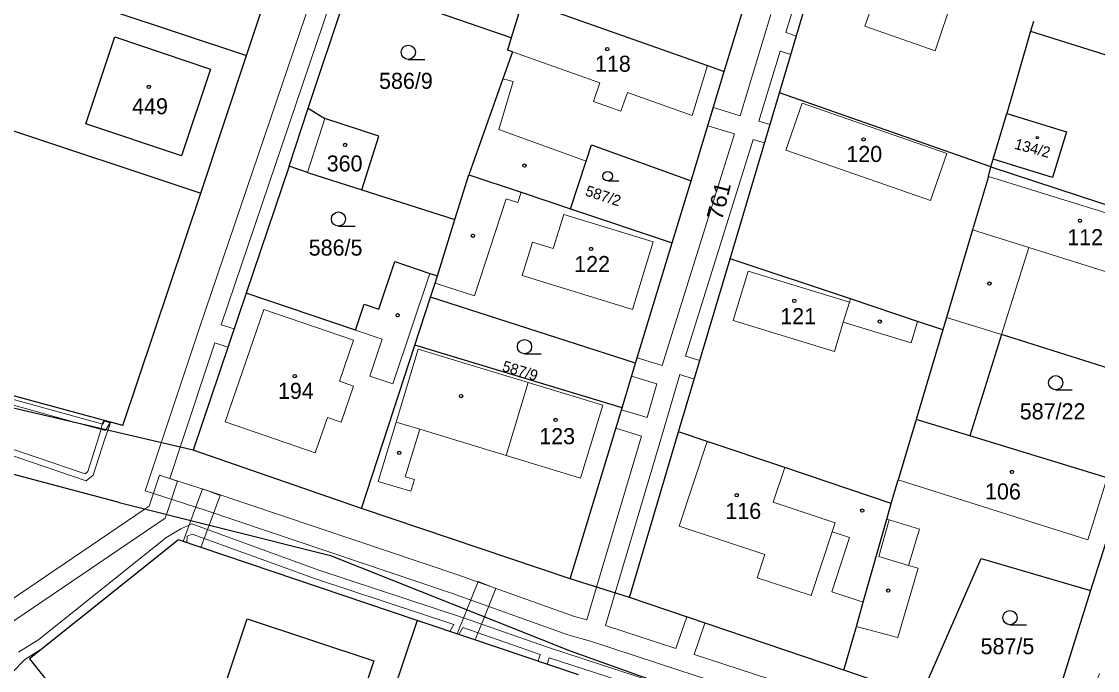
# Model space of a CAD drawing. Extents: x -701211 to -698780, y -1014269 to -1012378.
# Drawn here: x -700589 to -700475.1, y -1013338.3 to -1013269.6 of the extents above; entities that cross this region are included whole.
import ezdxf
from ezdxf.enums import TextEntityAlignment as Align

# ---------------------------------------------------------------- set-up
doc = ezdxf.new("R2010")
doc.units = 0
doc.header["$LTSCALE"] = 0.68
for name, color, linetype, lineweight in [('1', 7, 'Continuous', 25), ('13', 7, 'Continuous', 13), ('3', 7, 'Continuous', 25), ('4', 7, 'Continuous', 13), ('5', 7, 'Continuous', 25)]:
    doc.layers.add(name, color=color, linetype=linetype, lineweight=lineweight)
doc.layers.add('2', color=7, linetype='Continuous')

msp = doc.modelspace()

# ---------------------------------------------------------------- linework, layer by layer
at = {"layer": '1'}
for p, q in [((-700508.73, -1013277.15), (-700502.94, -1013257.68)), ((-700514.57, -1013274.88), (-700510.51, -1013261.54)), ((-700558.62, -1013278.78), (-700554.18, -1013265.45)), ((-700537.14, -1013271.34), (-700554.18, -1013265.45)), ((-700565.16, -1013273.2), (-700563.04, -1013266.83)), ((-700535.91, -1013267.35), (-700537.14, -1013271.34)), ((-700535.14, -1013267.62), (-700516.34, -1013274.26)), ((-700481.84, -1013269.59), (-700482.14, -1013270.64)), ((-700582.17, -1013280.45), (-700579.09, -1013271.24)), ((-700579.09, -1013271.24), (-700568.95, -1013274.64)), ((-700537.14, -1013271.34), (-700537.53, -1013272.63)), ((-700482.14, -1013270.64), (-700483.45, -1013275.18)), ((-700482.14, -1013270.64), (-700459.34, -1013277.8)), ((-700569.99, -1013287.76), (-700565.16, -1013273.2)), ((-700536.99, -1013272.82), (-700538, -1013275.67)), ((-700536.99, -1013272.82), (-700537.53, -1013272.63)), ((-700568.95, -1013274.64), (-700572.04, -1013283.83)), ((-700518.09, -1013286.46), (-700514.57, -1013274.88)), ((-700516.34, -1013274.26), (-700514.57, -1013274.88)), ((-700605.71, -1013275.89), (-700569.99, -1013287.76)), ((-700538, -1013275.67), (-700541.62, -1013285.83)), ((-700483.45, -1013275.18), (-700484.65, -1013279.34)), ((-700513.96, -1013294.72), (-700508.73, -1013277.15)), ((-700486.35, -1013284.99), (-700508.73, -1013277.15)), ((-700560.63, -1013284.91), (-700558.62, -1013278.78)), ((-700558.62, -1013278.78), (-700556.87, -1013279.87)), ((-700486.12, -1013284.18), (-700484.65, -1013279.34)), ((-700572.04, -1013283.83), (-700582.17, -1013280.45)), ((-700551.15, -1013281.73), (-700556.87, -1013279.87)), ((-700552.94, -1013287.42), (-700551.15, -1013281.73)), ((-700528.63, -1013282.66), (-700518.09, -1013286.46)), ((-700560.63, -1013284.91), (-700565.17, -1013298.35)), ((-700558.68, -1013285.6), (-700560.63, -1013284.91)), ((-700486.61, -1013286.01), (-700486.35, -1013284.99)), ((-700486.35, -1013284.99), (-700486.12, -1013284.18)), ((-700486.35, -1013284.99), (-700463.97, -1013292.36)), ((-700479.84, -1013286.12), (-700486.12, -1013284.18)), ((-700558.68, -1013285.6), (-700552.94, -1013287.42)), ((-700543.08, -1013290.55), (-700541.62, -1013285.83)), ((-700541.62, -1013285.83), (-700536.08, -1013287.68)), ((-700486.61, -1013286.01), (-700488.3, -1013291.67)), ((-700552.94, -1013287.42), (-700543.08, -1013290.55)), ((-700520.09, -1013293.03), (-700518.09, -1013286.46)), ((-700578.24, -1013312.37), (-700569.99, -1013287.76)), ((-700536.08, -1013287.68), (-700530.86, -1013289.43)), ((-700530.86, -1013289.43), (-700520.09, -1013293.03)), ((-700544.94, -1013296.53), (-700543.08, -1013290.55)), ((-700488.3, -1013291.67), (-700491.05, -1013300.92)), ((-700523.96, -1013305.76), (-700520.09, -1013293.03)), ((-700551.15, -1013300.05), (-700549.44, -1013295.01)), ((-700549.44, -1013295.01), (-700545.75, -1013296.26)), ((-700519.41, -1013313.04), (-700513.96, -1013294.72)), ((-700501.22, -1013298.97), (-700513.96, -1013294.72)), ((-700545.75, -1013296.26), (-700544.94, -1013296.53)), ((-700545.19, -1013297.29), (-700544.94, -1013296.53)), ((-700545.67, -1013298.78), (-700545.19, -1013297.29)), ((-700565.17, -1013298.35), (-700570.79, -1013314.98)), ((-700553.61, -1013302.26), (-700565.17, -1013298.35)), ((-700547.32, -1013303.85), (-700545.67, -1013298.78)), ((-700523.96, -1013305.76), (-700545.67, -1013298.78)), ((-700553.61, -1013302.26), (-700552.69, -1013299.53)), ((-700552.69, -1013299.53), (-700551.15, -1013300.05)), ((-700494.11, -1013301.35), (-700501.22, -1013298.97)), ((-700491.05, -1013300.92), (-700491.44, -1013302.24)), ((-700491.44, -1013302.24), (-700494.11, -1013301.35)), ((-700578.24, -1013312.37), (-700614.54, -1013302.57)), ((-700491.44, -1013302.24), (-700494.27, -1013311.73)), ((-700485.22, -1013302.75), (-700488.57, -1013313.47)), ((-700470.97, -1013307.22), (-700485.22, -1013302.75)), ((-700552.96, -1013321.16), (-700547.32, -1013303.85)), ((-700525.39, -1013310.48), (-700547.32, -1013303.85)), ((-700570.79, -1013314.98), (-700615.23, -1013304.64)), ((-700525.39, -1013310.48), (-700523.96, -1013305.76)), ((-700530.9, -1013328.61), (-700525.39, -1013310.48)), ((-700494.27, -1013311.73), (-700496.17, -1013318.11)), ((-700488.57, -1013313.47), (-700494.27, -1013311.73)), ((-700578.63, -1013320.51), (-700608.77, -1013312.52)), ((-700524.62, -1013330.56), (-700519.41, -1013313.04)), ((-700516.37, -1013314.06), (-700519.41, -1013313.04)), ((-700508.17, -1013316.82), (-700516.37, -1013314.06)), ((-700552.96, -1013321.16), (-700570.79, -1013314.98)), ((-700496.89, -1013320.62), (-700508.17, -1013316.82)), ((-700496.89, -1013320.62), (-700496.17, -1013318.11)), ((-700472.21, -1013318.47), (-700475.79, -1013329.83)), ((-700578.63, -1013320.51), (-700556.26, -1013326.14)), ((-700530.9, -1013328.61), (-700552.96, -1013321.16)), ((-700497.36, -1013322.28), (-700496.89, -1013320.62)), ((-700499.86, -1013331.07), (-700497.36, -1013322.28)), ((-700572.36, -1013324.47), (-700588.12, -1013337.08)), ((-700549.92, -1013332.04), (-700572.36, -1013324.47)), ((-700556.26, -1013326.14), (-700530.87, -1013336.23)), ((-700493.76, -1013341.04), (-700487.37, -1013326.46)), ((-700487.37, -1013326.46), (-700475.79, -1013329.83)), ((-700524.62, -1013330.56), (-700530.9, -1013328.61)), ((-700501.91, -1013338.27), (-700524.62, -1013330.56)), ((-700475.79, -1013329.83), (-700480.72, -1013345.47)), ((-700500.59, -1013333.64), (-700499.86, -1013331.07)), ((-700569.04, -1013344.71), (-700565.07, -1013332.82)), ((-700565.07, -1013332.82), (-700551.67, -1013337.29)), ((-700547.08, -1013333), (-700549.92, -1013332.04)), ((-700547.08, -1013333), (-700560.22, -1013371.96)), ((-700541.39, -1013334.91), (-700547.08, -1013333)), ((-700501.91, -1013338.27), (-700500.59, -1013333.64)), ((-700530.02, -1013338.75), (-700541.39, -1013334.91)), ((-700530.87, -1013336.23), (-700498.58, -1013347.72)), ((-700588.12, -1013337.08), (-700568.26, -1013361.91)), ((-700551.67, -1013337.29), (-700555.67, -1013349.27)), ((-700493.76, -1013341.04), (-700501.91, -1013338.27))]:
    msp.add_line(p, q, dxfattribs=at)
for points in [[(-700605.71, -1013275.89), (-700600.93, -1013261.31), (-700565.16, -1013273.2)], [(-700484.65, -1013279.34), (-700478.34, -1013281.29), (-700479.84, -1013286.12)], [(-700530.86, -1013289.43), (-700529.19, -1013284.37), (-700528.63, -1013282.66)], [(-700472.21, -1013318.47), (-700474.05, -1013317.91), (-700488.57, -1013313.47)]]:
    msp.add_lwpolyline(points, dxfattribs=at)
at = {"layer": '13'}
for points in [[(-700511.51, -1013282.1), (-700510.31, -1013282.46), (-700509.73, -1013280.52), (-700510.91, -1013280.16), (-700508.65, -1013272.73), (-700507.52, -1013273.08), (-700506.94, -1013271.14), (-700508.06, -1013270.78), (-700502.68, -1013253.23)], [(-700556.41, -1013261.59), (-700570.13, -1013302.02), (-700574.19, -1013314.19), (-700575.89, -1013319.29), (-700569.54, -1013321.33), (-700543.46, -1013330.11), (-700531.04, -1013334.56), (-700528.72, -1013335.19), (-700519.37, -1013338.26), (-700492.98, -1013346.86), (-700478.67, -1013351.78), (-700454.55, -1013360.87)], [(-700509.63, -1013268.85), (-700512.89, -1013279.57), (-700515.73, -1013278.7), (-700516.32, -1013280.65), (-700513.49, -1013281.51), (-700521.16, -1013306.01), (-700523.79, -1013305.21), (-700523.96, -1013305.76), (-700524.38, -1013307.15), (-700521.72, -1013307.96), (-700522.75, -1013311.53), (-700525.46, -1013310.72), (-700526.05, -1013312.66), (-700523.33, -1013313.48), (-700528.09, -1013329.48), (-700529.12, -1013332.94), (-700530.42, -1013332.59), (-700542.78, -1013328.16), (-700568.9, -1013319.37), (-700573.27, -1013317.97), (-700572.17, -1013314.66), (-700568.49, -1013303.63), (-700567.11, -1013304.08), (-700566.46, -1013302.15), (-700567.84, -1013301.7), (-700554.13, -1013261.28)], [(-700474.84, -1013338.62), (-700477.78, -1013346.46), (-700478.93, -1013349.51), (-700492.32, -1013344.9), (-700517.76, -1013336.61), (-700516.63, -1013333.27), (-700518.55, -1013332.62), (-700519.69, -1013335.98), (-700527.15, -1013333.54), (-700526.12, -1013330.09), (-700521.06, -1013313.1), (-700519.28, -1013306.98), (-700517.75, -1013307.45), (-700517.17, -1013305.5), (-700518.69, -1013305.03), (-700511.51, -1013282.1)], [(-700591.37, -1013309.79), (-700582.22, -1013312.32), (-700580.09, -1013312.91), (-700580.04, -1013312.83), (-700579.55, -1013312.02), (-700580.15, -1013311.85), (-700580.37, -1013312.21), (-700591.21, -1013309.21)], [(-700597.97, -1013312.82), (-700582.12, -1013318.21), (-700581.38, -1013317.63), (-700580.13, -1013313.76), (-700579.82, -1013312.88), (-700579.62, -1013312.31), (-700579.59, -1013312.07), (-700580.3, -1013311.87), (-700580.38, -1013312.1), (-700580.54, -1013312.71), (-700580.77, -1013313.56), (-700581.94, -1013317.23), (-700582.24, -1013317.47), (-700597.81, -1013312.18)], [(-700591.14, -1013339.76), (-700588.63, -1013337.12), (-700586.71, -1013335.94), (-700572.36, -1013324.47), (-700571.47, -1013324.77), (-700571.42, -1013324.09), (-700570.89, -1013323.86), (-700557.83, -1013328.61), (-700543.21, -1013333.42), (-700543.64, -1013334.16), (-700542.67, -1013334.48), (-700542.25, -1013333.75), (-700534.06, -1013336.62), (-700534.27, -1013337.32), (-700533.32, -1013337.64), (-700533.11, -1013336.94), (-700514.91, -1013342.86)], [(-700570.93, -1013322.78), (-700572.09, -1013323.29), (-700573.7, -1013324.26), (-700587.13, -1013335.03), (-700589.27, -1013336.34)], [(-700492.28, -1013420.99), (-700485.7, -1013396.89), (-700478.3, -1013374.57), (-700472.55, -1013358.45), (-700472.31, -1013356.91), (-700492.9, -1013349.71), (-700498.58, -1013347.72), (-700518.18, -1013340.75), (-700533.29, -1013335.83), (-700542.3, -1013332.67), (-700557.49, -1013327.67), (-700570.93, -1013322.78)]]:
    msp.add_lwpolyline(points, dxfattribs=at)
for points in [[(-700574.37, -1013317.63), (-700575.44, -1013320.9), (-700575.88, -1013321.2), (-700597.88, -1013336.1), (-700596.63, -1013337.67), (-700573.76, -1013322.18), (-700573.63, -1013321.77), (-700572.47, -1013318.25)], [(-700569.81, -1013319.07), (-700571.05, -1013322.42), (-700571.87, -1013324.63), (-700569.98, -1013325.27), (-700569.11, -1013322.91), (-700567.94, -1013319.76)], [(-700540.63, -1013328.88), (-700541.83, -1013331.88), (-700542.84, -1013334.42), (-700541.39, -1013334.91), (-700540.94, -1013335.06), (-700539.97, -1013332.61), (-700538.77, -1013329.62)]]:
    msp.add_lwpolyline(points, close=True, dxfattribs=at)
at = {"layer": '3'}
for p, q in [((-700548.023, -1013273.61), (-700546.273, -1013273.61)), ((-700526.915, -1013286.48), (-700525.743, -1013286.48)), ((-700555.413, -1013291.26), (-700553.663, -1013291.26)), ((-700535.723, -1013304.77), (-700533.973, -1013304.77)), ((-700479.483, -1013308.59), (-700477.733, -1013308.59)), ((-700484.333, -1013333.45), (-700482.583, -1013333.45))]:
    msp.add_line(p, q, dxfattribs=at)
for centre, radius in [((-700548.0229, -1013272.8598), 0.75), ((-700526.9152, -1013285.9774), 0.5025), ((-700555.4129, -1013290.5098), 0.75), ((-700535.7229, -1013304.0198), 0.75), ((-700479.4829, -1013307.8398), 0.75), ((-700484.3329, -1013332.6998), 0.75)]:
    msp.add_circle(centre, radius, dxfattribs=at)
at = {"layer": '4'}
for p, q in [((-700490, -1013266.04), (-700492.26, -1013272.69)), ((-700499.68, -1013270.11), (-700499.07, -1013268.33)), ((-700492.26, -1013272.69), (-700499.68, -1013270.11)), ((-700536.99, -1013272.82), (-700527.73, -1013276.09)), ((-700516.34, -1013274.26), (-700517.96, -1013279.54)), ((-700536.93, -1013275.96), (-700538.45, -1013281.05)), ((-700538, -1013275.67), (-700536.93, -1013275.96)), ((-700527.73, -1013276.09), (-700528.43, -1013278.08)), ((-700525.52, -1013279.1), (-700524.83, -1013277.11)), ((-700524.83, -1013277.11), (-700517.96, -1013279.54)), ((-700528.43, -1013278.08), (-700525.52, -1013279.1)), ((-700506.33, -1013278.24), (-700508.06, -1013283.22)), ((-700506.33, -1013278.24), (-700491.01, -1013283.58)), ((-700556.87, -1013279.87), (-700558.68, -1013285.6)), ((-700538.45, -1013281.05), (-700529.19, -1013284.37)), ((-700508.06, -1013283.22), (-700492.74, -1013288.56)), ((-700492.74, -1013288.56), (-700491.01, -1013283.58)), ((-700541, -1013298.65), (-700537.67, -1013288.37)), ((-700537.67, -1013288.37), (-700536.43, -1013288.77)), ((-700536.43, -1013288.77), (-700536.08, -1013287.68)), ((-700532.67, -1013293.64), (-700531.56, -1013290.03)), ((-700522.1, -1013292.94), (-700531.56, -1013290.03)), ((-700488.3, -1013291.67), (-700482.34, -1013293.54)), ((-700535.96, -1013296.5), (-700534.87, -1013292.97)), ((-700534.87, -1013292.97), (-700532.67, -1013293.64)), ((-700522.1, -1013292.94), (-700524.3, -1013300.09)), ((-700482.34, -1013293.54), (-700485.22, -1013302.75)), ((-700482.34, -1013293.54), (-700467.88, -1013298.06)), ((-700545.75, -1013296.26), (-700549.65, -1013307.97)), ((-700524.3, -1013300.09), (-700535.96, -1013296.5)), ((-700513.62, -1013301.25), (-700512.03, -1013296.04)), ((-700512.03, -1013296.04), (-700501.32, -1013299.31)), ((-700545.19, -1013297.29), (-700541, -1013298.65)), ((-700501.97, -1013301.42), (-700501.32, -1013299.31)), ((-700501.32, -1013299.31), (-700501.22, -1013298.97)), ((-700567.4, -1013311.97), (-700563.31, -1013300.07)), ((-700563.31, -1013300.07), (-700553.83, -1013303.34)), ((-700491.05, -1013300.92), (-700485.22, -1013302.75)), ((-700502.91, -1013304.52), (-700513.62, -1013301.25)), ((-700502.91, -1013304.52), (-700501.97, -1013301.42)), ((-700494.8, -1013303.61), (-700501.97, -1013301.42)), ((-700494.8, -1013303.61), (-700494.11, -1013301.35)), ((-700553.83, -1013303.34), (-700555.32, -1013307.67)), ((-700553.61, -1013302.26), (-700550.77, -1013303.22)), ((-700552.1, -1013307.14), (-700550.77, -1013303.22)), ((-700549.3, -1013312.02), (-700546.96, -1013304.29)), ((-700546.96, -1013304.29), (-700535.34, -1013307.81)), ((-700555.32, -1013307.67), (-700553.81, -1013308.19)), ((-700549.65, -1013307.97), (-700552.1, -1013307.14)), ((-700537.67, -1013315.54), (-700535.34, -1013307.81)), ((-700535.34, -1013307.81), (-700527.44, -1013310.2)), ((-700553.81, -1013308.19), (-700555.13, -1013312.02)), ((-700527.44, -1013310.2), (-700529.78, -1013317.93)), ((-700557.87, -1013315.25), (-700567.4, -1013311.97)), ((-700556.58, -1013311.51), (-700557.87, -1013315.25)), ((-700555.13, -1013312.02), (-700556.58, -1013311.51)), ((-700551.2, -1013318.29), (-700549.3, -1013312.02)), ((-700549.3, -1013312.02), (-700546.81, -1013312.77)), ((-700548.34, -1013317.8), (-700546.81, -1013312.77)), ((-700537.67, -1013315.54), (-700546.81, -1013312.77)), ((-700519.33, -1013323.03), (-700516.37, -1013314.06)), ((-700537.67, -1013315.54), (-700529.78, -1013317.93)), ((-700509.4, -1013320.48), (-700508.17, -1013316.82)), ((-700496.17, -1013318.11), (-700476.1, -1013324.46)), ((-700476.1, -1013324.46), (-700474.05, -1013317.91)), ((-700551.2, -1013318.29), (-700547.76, -1013319.33)), ((-700509.4, -1013320.48), (-700502.85, -1013322.68)), ((-700503.16, -1013323.62), (-700502.85, -1013322.68)), ((-700497.1, -1013322.36), (-700498.22, -1013326.22)), ((-700497.36, -1013322.28), (-700497.1, -1013322.36)), ((-700497.1, -1013322.36), (-700493.9, -1013323.33)), ((-700505.38, -1013330.36), (-700503.16, -1013323.62)), ((-700503.16, -1013323.62), (-700501.3, -1013324.23)), ((-700493.9, -1013323.33), (-700495.06, -1013327.17)), ((-700501.3, -1013324.23), (-700503.18, -1013329.98)), ((-700495.06, -1013327.17), (-700498.22, -1013326.22)), ((-700495.06, -1013327.17), (-700494.03, -1013327.46)), ((-700496.2, -1013334.81), (-700494.03, -1013327.46)), ((-700505.38, -1013330.36), (-700511.1, -1013328.48)), ((-700499.86, -1013331.07), (-700503.18, -1013329.98)), ((-700500.59, -1013333.64), (-700500.46, -1013333.67)), ((-700500.46, -1013333.67), (-700496.2, -1013334.81))]:
    msp.add_line(p, q, dxfattribs=at)
for points in [[(-700467.88, -1013298.06), (-700466.1, -1013292.37), (-700486.61, -1013286.01)], [(-700547.76, -1013319.33), (-700547.38, -1013318.09), (-700548.34, -1013317.8)], [(-700511.1, -1013328.48), (-700510.29, -1013326.02), (-700519.33, -1013323.03)]]:
    msp.add_lwpolyline(points, dxfattribs=at)
at = {"layer": '5'}
for centre, radius in [((-700526.9568, -1013272.5192), 0.175), ((-700575.4968, -1013276.5192), 0.175), ((-700554.7068, -1013282.6692), 0.175), ((-700499.8268, -1013282.0792), 0.175), ((-700481.4346, -1013281.8994), 0.1172), ((-700535.7268, -1013284.8592), 0.175), ((-700476.9168, -1013290.6892), 0.175), ((-700541.1768, -1013292.2792), 0.175), ((-700528.6668, -1013293.6692), 0.175), ((-700486.5068, -1013297.3392), 0.175), ((-700507.1668, -1013299.1692), 0.175), ((-700549.1468, -1013300.6992), 0.175), ((-700498.1168, -1013301.3692), 0.175), ((-700560.0468, -1013307.1392), 0.175), ((-700542.4368, -1013309.2592), 0.175), ((-700532.4368, -1013311.7692), 0.175), ((-700548.9868, -1013315.2692), 0.175), ((-700484.1268, -1013317.2792), 0.175), ((-700513.2568, -1013319.7392), 0.175), ((-700499.9668, -1013321.3692), 0.175), ((-700497.2168, -1013329.8392), 0.175)]:
    msp.add_circle(centre, radius, dxfattribs=at)

# ---------------------------------------------------------------- texts
at = {"layer": '2'}
for s, p in [('118', (-700528.26, -1013274.925)), ('586/9', (-700551.12, -1013276.735)), ('449', (-700577.26, -1013279.425)), ('120', (-700501.65, -1013284.475)), ('360', (-700556.66, -1013285.475)), ('112', (-700478.27, -1013293.285)), ('586/5', (-700558.56, -1013294.385)), ('122', (-700530.46, -1013296.125)), ('121', (-700508.65, -1013301.645)), ('194', (-700561.82, -1013309.545)), ('587/22', (-700483.29, -1013311.715)), ('123', (-700534.16, -1013314.345)), ('106', (-700486.97, -1013320.195)), ('116', (-700514.46, -1013322.255)), ('587/5', (-700487.44, -1013336.575))]:
    msp.add_text(s, height=1.7, dxfattribs=at).set_placement(p)
for s, rotation, p in [('134/2', 345, (-700482.0875, -1013283.5554)), ('587/2', 342, (-700527.5576, -1013288.5898)), ('587/9', 343, (-700536.3387, -1013307.1179))]:
    msp.add_text(s, height=1.14, rotation=rotation, dxfattribs=at).set_placement(p, align=Align.CENTER)
at = {"layer": '2', "width": 1.05}
msp.add_text('761', height=1.7, rotation=76, dxfattribs=at).set_placement((-700514.807, -1013290.732))

doc.saveas('drawing.dxf')
